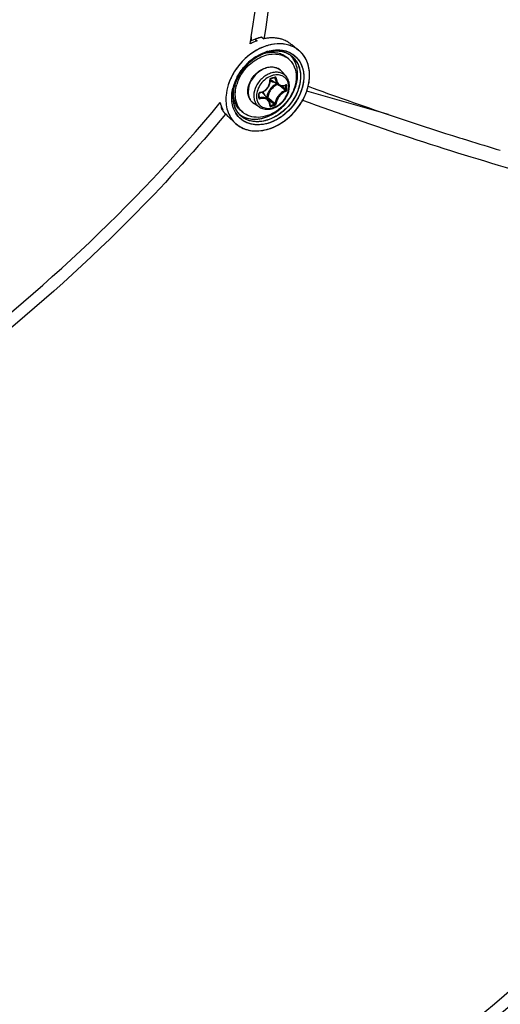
# Model space of a CAD drawing. Header units: millimetres. Extents: x 0 to 420, y 0 to 297.
# Tile 462 of 514: x 358.53 to 364.68, y 199.8 to 212.4. Entities that reach past the tile are written whole.
import ezdxf

# ---------------------------------------------------------------- set-up
doc = ezdxf.new("R2010")
doc.units = ezdxf.units.MM
doc.header["$LTSCALE"] = 23.1
doc.layers.get('0').update_dxf_attribs({"linetype": 'CONTINUOUS'})

msp = doc.modelspace()

# ---------------------------------------------------------------- linework, layer by layer
at = {"color": 7, "linetype": 'Continuous'}
for p, q in [((361.4928, 212.1789), (361.4928, 212.1282)), ((361.5434, 212.1504), (361.4928, 212.1282)), ((361.5434, 212.1504), (361.568, 212.1302)), ((361.63, 212.1754), (361.6546, 212.1552)), ((361.6565, 212.1709), (361.6539, 212.1553)), ((361.6568, 212.1704), (361.6543, 212.1548)), ((361.6546, 212.1552), (361.6556, 212.1554)), ((361.6556, 212.1554), (361.6546, 212.1552)), ((361.4778, 212.0888), (361.4838, 212.1242)), ((361.4784, 212.0881), (361.4842, 212.1237)), ((361.4928, 212.1282), (361.4838, 212.1242)), ((362.0156, 212.0753), (362.0979, 212.0096)), ((361.4161, 211.9022), (361.4156, 211.9017)), ((361.5385, 211.9156), (361.5487, 211.9223)), ((361.687, 211.9744), (361.6877, 211.9746)), ((361.687, 211.9743), (361.6877, 211.9744)), ((361.6925, 211.9905), (361.6932, 211.9907)), ((361.6932, 211.9907), (361.6937, 211.9908)), ((361.6991, 211.9786), (361.6969, 211.9778)), ((361.6991, 211.9786), (361.6969, 211.9779)), ((361.9732, 211.895), (361.9482, 211.9167)), ((361.743, 211.6437), (361.7578, 211.6479)), ((361.7546, 211.682), (361.7544, 211.6819)), ((361.7546, 211.682), (361.7544, 211.6819)), ((361.7872, 211.6565), (361.7983, 211.6505)), ((361.9381, 211.6751), (361.8827, 211.7376)), ((361.258, 211.5213), (361.2583, 211.5223)), ((361.8441, 211.5613), (361.7513, 211.6188)), ((361.8844, 211.5489), (361.8868, 211.5469)), ((361.928, 211.557), (361.935, 211.5533)), ((361.9317, 211.5589), (361.9308, 211.5582)), ((361.9308, 211.5582), (361.9322, 211.5586)), ((361.9322, 211.5586), (361.9327, 211.5587)), ((362.2216, 211.5468), (362.2217, 211.5469)), ((361.2639, 211.4862), (361.2634, 211.4833)), ((361.2645, 211.4859), (361.2645, 211.4863)), ((361.2647, 211.4859), (361.2647, 211.4863)), ((361.5948, 211.4342), (361.5947, 211.4529)), ((361.5947, 211.4056), (361.5948, 211.4291)), ((361.5947, 211.4125), (361.604, 211.4001)), ((361.5948, 211.4291), (361.5948, 211.4342)), ((361.7163, 211.3724), (361.6463, 211.4558)), ((361.6932, 211.4052), (361.6896, 211.4042)), ((363.2505, 211.1839), (362.2033, 211.4861)), ((361.1093, 211.2951), (361.1074, 211.2691)), ((361.1074, 211.2691), (361.131, 211.247)), ((361.5967, 211.2808), (361.5269, 211.3267)), ((361.7029, 211.3884), (361.7186, 211.3751)), ((361.7186, 211.3751), (361.7363, 211.3601)), ((361.7341, 211.3042), (361.735, 211.3034)), ((361.7348, 211.3113), (361.7408, 211.3031)), ((361.735, 211.3034), (361.7359, 211.3029)), ((362.1547, 211.3645), (362.1497, 211.3663)), ((362.1548, 211.3643), (362.1498, 211.3662)), ((361.1238, 211.2421), (361.1233, 211.2429)), ((361.1238, 211.2421), (361.1233, 211.2428)), ((361.1306, 211.2478), (361.131, 211.247)), ((361.131, 211.247), (361.1306, 211.2477)), ((361.1508, 211.2066), (361.1743, 211.1845)), ((361.1652, 211.1921), (361.1626, 211.1889)), ((361.1654, 211.192), (361.1627, 211.1888)), ((361.1995, 211.1583), (361.1743, 211.1845)), ((361.1995, 211.1583), (361.2884, 211.0749)), ((361.384, 211.2147), (361.359, 211.2363)), ((361.292, 211.0715), (361.2927, 211.0709)), ((361.2921, 211.0716), (361.2928, 211.071)), ((364.1582, 210.8876), (364.1911, 210.8773)), ((364.1911, 210.8773), (364.2599, 210.8559))]:
    msp.add_line(p, q, dxfattribs=at)
for points in [[(361.7578, 211.6479), (361.7667, 211.6504), (361.7755, 211.653), (361.7903, 211.6574)], [(361.7903, 211.6574), (361.7909, 211.6576), (361.792, 211.6577), (361.7929, 211.6576), (361.7937, 211.6574), (361.794, 211.6573)], [(361.6055, 211.4643), (361.6151, 211.4661), (361.6278, 211.4697), (361.6402, 211.4743), (361.6522, 211.48), (361.6637, 211.4868), (361.6746, 211.4945), (361.6848, 211.5032), (361.6943, 211.5126), (361.7029, 211.5229), (361.7107, 211.5338), (361.7174, 211.5452), (361.7232, 211.5572), (361.7278, 211.5695), (361.7314, 211.5821), (361.7338, 211.5949), (361.735, 211.6078), (361.735, 211.6207)], [(361.735, 211.6207), (361.7342, 211.6312), (361.7342, 211.6326), (361.7345, 211.6341), (361.7349, 211.6357), (361.7356, 211.6372), (361.7364, 211.6387), (361.7374, 211.64), (361.7385, 211.6412), (361.7398, 211.6422), (361.7411, 211.643), (361.7424, 211.6436), (361.743, 211.6437)], [(361.844, 211.5613), (361.8478, 211.5591), (361.8562, 211.5551), (361.865, 211.552), (361.8742, 211.55), (361.8838, 211.5489)], [(361.8838, 211.5489), (361.8935, 211.5489), (361.9034, 211.55), (361.9134, 211.5521), (361.9234, 211.5552), (361.9308, 211.5582)], [(361.5947, 211.4529), (361.5947, 211.4537), (361.5949, 211.455), (361.5954, 211.4564), (361.5961, 211.4578), (361.597, 211.4591), (361.5981, 211.4604), (361.5994, 211.4615), (361.6007, 211.4624), (361.6021, 211.4632), (361.6036, 211.4638), (361.605, 211.4642), (361.6055, 211.4643)], [(361.5953, 211.4032), (361.595, 211.4037), (361.5948, 211.4044), (361.5947, 211.4052), (361.5947, 211.4056)], [(361.7296, 211.3499), (361.7258, 211.3583), (361.721, 211.3662), (361.7163, 211.3724)], [(361.7342, 211.3051), (361.7349, 211.3123), (361.7351, 211.3222), (361.7342, 211.3318), (361.7324, 211.3411), (361.7296, 211.3499)], [(361.7341, 211.3042), (361.7342, 211.3042), (361.7342, 211.3041), (361.7342, 211.3042), (361.7342, 211.3045), (361.7342, 211.3051)]]:
    msp.add_lwpolyline(points, dxfattribs=at)
for centre, radius, start, end in [((347.3386, 214.4081), 14.3288, 350.82654, 351.04884), ((361.7626, 211.5592), 0.6305, 108.95389, 110.34495), ((361.7585, 211.5713), 0.6177, 107.54389, 108.95409), ((361.7545, 211.5838), 0.6045, 106.11321, 107.54385), ((361.7509, 211.5964), 0.5915, 104.66174, 106.1133), ((361.7476, 211.6088), 0.5786, 103.18877, 104.66168), ((361.7447, 211.6215), 0.5656, 101.69342, 103.18896), ((361.7657, 211.6192), 0.5474, 98.97338, 101.60248), ((361.7657, 211.6193), 0.5473, 98.97336, 101.60411), ((361.7629, 211.6369), 0.5295, 96.68885, 98.9718), ((361.7629, 211.6369), 0.5294, 96.68859, 98.97178), ((361.7606, 211.6565), 0.5098, 93.83181, 96.69279), ((361.7592, 211.6769), 0.4893, 91.47375, 93.8283), ((361.7592, 211.6769), 0.4893, 91.47363, 93.82851), ((361.7587, 211.696), 0.4702, 88.36668, 91.47661), ((361.7592, 211.7129), 0.4533, 85.9726, 88.36178), ((361.7604, 211.7296), 0.4366, 82.54847, 85.97843), ((361.7624, 211.7452), 0.4208, 80.19663, 82.54105), ((361.7648, 211.7588), 0.407, 76.21093, 80.20309), ((361.7675, 211.7703), 0.3952, 74.16715, 76.20089), ((361.7719, 211.7851), 0.3798, 67.92227, 74.19358), ((361.8165, 211.4711), 0.7045, 116.31565, 118.73655), ((361.8091, 211.4861), 0.6879, 114.68957, 116.31309), ((361.7971, 211.5129), 0.6585, 110.36009, 114.71119), ((361.6867, 211.6459), 0.5414, 59.30364, 65.09671), ((361.7052, 211.6781), 0.5043, 58.49164, 59.24537), ((361.7097, 211.6855), 0.4956, 57.72279, 58.49169), ((361.8693, 211.7169), 0.3717, 66.70874, 67.7143), ((361.9168, 211.3536), 0.6774, 122.91357, 132.42727), ((361.9162, 211.3545), 0.6763, 123.94761, 130.92042), ((361.8395, 211.4853), 0.5128, 107.21793, 110.3852), ((361.8417, 211.4805), 0.5181, 109.0704, 110.43081), ((361.837, 211.4927), 0.505, 106.89061, 109.02167), ((361.8366, 211.4954), 0.5024, 107.32261, 109.07259), ((361.8527, 211.4785), 0.5364, 107.2419, 108.75764), ((361.832, 211.5101), 0.4869, 106.11328, 107.31992), ((361.8347, 211.5005), 0.497, 106.09974, 107.20747), ((361.768, 211.5745), 0.408, 100.9814, 101.35519), ((361.8339, 211.5028), 0.4945, 106.06174, 106.88611), ((361.7672, 211.5788), 0.4037, 99.98876, 100.9825), ((361.8472, 211.4962), 0.518, 106.11336, 107.38578), ((361.8305, 211.5152), 0.4817, 105.9539, 106.11066), ((361.8321, 211.5091), 0.488, 105.11803, 106.06203), ((361.8298, 211.5177), 0.4791, 105.11313, 105.95451), ((361.8319, 211.5103), 0.4867, 104.83782, 105.82661), ((361.8304, 211.5154), 0.4814, 104.29817, 105.11776), ((361.829, 211.5206), 0.4761, 104.81712, 105.11256), ((361.8241, 211.5418), 0.4543, 97.79946, 104.90926), ((361.8269, 211.5286), 0.4678, 102.17354, 104.82413), ((361.8277, 211.5263), 0.4702, 102.20598, 104.30323), ((361.8219, 211.5543), 0.4416, 97.02561, 102.2393), ((361.8224, 211.5503), 0.4456, 97.72424, 102.18987), ((361.8182, 211.5813), 0.4143, 94.73186, 97.73086), ((361.8198, 211.5678), 0.4279, 96.96922, 97.69949), ((361.8176, 211.5872), 0.4084, 93.52504, 96.99907), ((361.8186, 211.5782), 0.4175, 94.7478, 96.97546), ((361.8163, 211.6073), 0.3883, 88.61528, 94.76342), ((361.8175, 211.5905), 0.4051, 93.53633, 94.74277), ((361.8164, 211.6118), 0.3838, 88.61941, 93.56762), ((361.8162, 211.6129), 0.3827, 87.98349, 93.5437), ((361.8166, 211.6282), 0.3673, 87.95913, 88.58408), ((361.8167, 211.634), 0.3616, 84.94771, 88.58318), ((361.817, 211.6372), 0.3584, 84.9412, 87.96883), ((361.8169, 211.6377), 0.3579, 84.14986, 87.9618), ((361.8177, 211.6464), 0.3491, 84.13136, 84.93123), ((361.8191, 211.6589), 0.3366, 78.44528, 84.97884), ((361.8194, 211.6606), 0.3348, 78.43091, 84.164), ((361.8195, 211.6616), 0.3339, 77.96562, 84.17412), ((361.8218, 211.6735), 0.3217, 77.91771, 78.39418), ((361.8235, 211.6817), 0.3134, 74.42201, 78.40695), ((361.8234, 211.6808), 0.3143, 74.44279, 77.92903), ((361.8239, 211.6831), 0.3119, 73.90672, 77.93425), ((361.8253, 211.6879), 0.3069, 73.90758, 74.4307), ((361.8274, 211.6954), 0.2991, 66.87109, 74.43713), ((361.8279, 211.6966), 0.2979, 66.58429, 73.91867), ((361.8281, 211.6971), 0.2972, 66.85955, 73.93455), ((361.832, 211.7064), 0.2872, 63.20249, 66.83908), ((361.831, 211.7043), 0.2895, 66.54335, 66.82561), ((361.8319, 211.7063), 0.2874, 63.86204, 66.55225), ((361.8323, 211.7073), 0.2863, 63.18545, 66.54887), ((361.8068, 211.7028), 0.2542, 49.1138, 56.51182), ((361.8334, 211.7094), 0.2839, 62.93266, 63.85828), ((361.8338, 211.7102), 0.283, 62.92109, 63.17919), ((361.8379, 211.7178), 0.2744, 51.44966, 62.96675), ((361.8381, 211.718), 0.2742, 51.45353, 62.98167), ((361.7954, 211.7405), 0.2832, 42.60211, 45.71581), ((361.795, 211.7401), 0.2837, 42.65384, 45.69266), ((361.7942, 211.7393), 0.2849, 42.00251, 42.65523), ((361.7945, 211.7397), 0.2844, 41.99977, 42.60766), ((361.7945, 211.7397), 0.2844, 41.99938, 42.60345), ((361.7917, 211.7372), 0.2882, 34.71844, 41.98672), ((361.8289, 211.7079), 0.2877, 34.74605, 51.27615), ((361.8808, 211.7379), 0.3478, 49.06362, 51.38133), ((361.881, 211.738), 0.3475, 49.43387, 51.39061), ((361.881, 211.7381), 0.3474, 49.4293, 51.38417), ((361.8812, 211.7383), 0.3471, 49.06201, 49.42875), ((361.8814, 211.7386), 0.3468, 48.36292, 49.43332), ((361.8804, 211.7375), 0.3483, 44.96524, 49.05918), ((361.8811, 211.7382), 0.3473, 48.3608, 49.06306), ((361.8794, 211.7364), 0.3498, 41.21829, 48.34923), ((361.8806, 211.7377), 0.348, 44.96154, 48.35842), ((361.8786, 211.7357), 0.3509, 41.90395, 44.96067), ((361.8787, 211.7358), 0.3507, 41.9065, 44.96465), ((361.876, 211.7334), 0.3543, 37.77973, 41.90292), ((361.8772, 211.7344), 0.3527, 41.22612, 41.90576), ((361.8762, 211.7336), 0.354, 39.52411, 41.22544), ((361.8764, 211.7337), 0.3538, 39.52175, 41.22413), ((361.8729, 211.7309), 0.3583, 34.72676, 39.51368), ((361.8747, 211.7323), 0.356, 37.78559, 39.52394), ((361.8731, 211.7311), 0.3581, 35.68385, 37.78205), ((361.8727, 211.7308), 0.3586, 35.24001, 37.78436), ((361.8715, 211.7299), 0.36, 35.23776, 35.68506), ((361.8705, 211.7293), 0.3612, 34.73195, 35.23773), ((361.8712, 211.7297), 0.3604, 34.72691, 35.24162), ((361.8642, 211.725), 0.3688, 29.51432, 34.7143), ((361.8696, 211.7286), 0.3623, 34.16445, 34.73339), ((361.8702, 211.729), 0.3616, 34.16025, 34.72678), ((361.8638, 211.7248), 0.3692, 29.51431, 34.14524), ((361.8689, 211.7281), 0.3632, 33.67121, 34.16448), ((361.9361, 211.3319), 0.7065, 132.39492, 148.85272), ((361.9367, 211.3315), 0.7072, 133.37193, 148.60655), ((361.9324, 211.3357), 0.7011, 132.45199, 133.35067), ((361.9256, 211.3433), 0.6909, 130.90081, 132.28464), ((361.9141, 211.3332), 0.7526, 153.66759, 157.53994), ((361.8906, 211.3583), 0.6538, 153.26303, 156.15644), ((361.8858, 211.3608), 0.6484, 153.67747, 154.64832), ((361.8964, 211.3556), 0.6602, 153.25461, 154.55894), ((361.8891, 211.3592), 0.652, 153.18809, 153.67746), ((361.9039, 211.3518), 0.6686, 151.21134, 153.25338), ((361.8995, 211.3538), 0.6637, 151.20791, 153.18386), ((361.8706, 211.3738), 0.6182, 153.67667, 155.36641), ((361.8746, 211.3717), 0.6227, 153.68606, 155.34026), ((361.8779, 211.3704), 0.6262, 153.70832, 155.32848), ((361.8876, 211.3653), 0.6372, 151.52143, 153.68459), ((361.8865, 211.3661), 0.6358, 151.56353, 153.7075), ((361.881, 211.3686), 0.6299, 151.50629, 153.67176), ((361.9157, 211.3449), 0.6822, 148.64734, 151.20639), ((361.911, 211.3479), 0.6767, 148.91513, 151.21155), ((361.2129, 213.5832), 2.0045, 285.39308, 286.80749), ((361.8337, 211.452), 0.2433, 109.03914, 109.22932), ((361.7675, 211.6355), 0.1539, 50.53518, 52.38989), ((361.7676, 211.6357), 0.1537, 47.20358, 50.53486), ((361.7671, 211.6352), 0.1545, 41.53019, 47.1948), ((361.8942, 211.3415), 0.731, 158.19173, 158.5612), ((361.8988, 211.3397), 0.7359, 157.47069, 158.15358), ((361.899, 211.3396), 0.7362, 157.55088, 158.15746), ((361.7963, 211.3899), 0.5541, 166.34963, 168.42906), ((361.8274, 211.3821), 0.5862, 161.83572, 166.32891), ((361.8228, 211.3837), 0.5813, 161.7466, 166.30499), ((361.8369, 211.3797), 0.596, 158.99976, 166.16237), ((361.8499, 211.375), 0.6098, 160.89228, 161.8603), ((361.8525, 211.374), 0.6125, 158.95151, 161.75789), ((361.8602, 211.3714), 0.6207, 158.90447, 160.88953), ((361.859, 211.3718), 0.6194, 158.58314, 159.04535), ((361.8748, 211.3654), 0.6365, 155.97088, 158.95168), ((361.8743, 211.3659), 0.6358, 155.87584, 158.90163), ((361.8704, 211.3672), 0.6317, 156.15808, 158.57626), ((361.8441, 211.3847), 0.5895, 159.57126, 160.51161), ((361.8598, 211.3785), 0.6065, 155.31245, 159.59727), ((361.8543, 211.3809), 0.6004, 155.32834, 159.63108), ((361.859, 211.379), 0.6055, 155.35519, 159.55834), ((361.8876, 211.3598), 0.6504, 155.04989, 155.97876), ((361.8828, 211.3622), 0.6451, 154.64798, 155.88105), ((361.8917, 211.3579), 0.655, 154.55998, 155.05042), ((361.7976, 211.4227), 0.5108, 159.68136, 163.43785), ((361.9134, 211.3756), 0.2113, 135.09832, 148.10442), ((361.7986, 211.6951), 0.0898, 224.14979, 225.13489), ((361.7988, 211.6954), 0.0901, 225.16768, 238.19258), ((361.8997, 211.3935), 0.202, 114.0645, 126.40526), ((353.7471, 201.9872), 12.5417, 49.56104, 49.72441), ((354.4822, 202.8486), 11.4092, 49.26308, 49.56466), ((353.9037, 202.0506), 12.4061, 49.65654, 49.94798), ((361.8893, 211.6616), 0.1071, 290.31697, 292.26307), ((361.8881, 211.6646), 0.1103, 292.2624, 294.07545), ((360.4697, 211.5296), 1.4654, 0.00233, 0.92882), ((360.5184, 211.5296), 1.4168, 359.05537, 0.00295), ((360.4715, 211.5287), 1.4783, 0.0024, 0.92888), ((360.5206, 211.5287), 1.4292, 359.05547, 0.00301), ((361.745, 211.4095), 0.4871, 171.29749, 173.56824), ((361.7433, 211.4096), 0.4855, 172.51311, 173.57091), ((361.7356, 211.4105), 0.4778, 172.64471, 173.5726), ((361.7464, 211.4091), 0.4887, 170.96939, 172.64112), ((361.7533, 211.4083), 0.4956, 170.95825, 172.51147), ((361.6615, 211.4639), 0.3977, 177.19571, 179.98871), ((361.672, 211.4635), 0.4082, 176.85418, 177.20641), ((359.4474, 211.4243), 2.1407, 0.00233, 0.64253), ((359.5274, 211.4243), 2.0607, 359.34524, 0.00194), ((361.5919, 211.4056), 0.00271, 351.60329, 359.32144), ((361.6108, 211.4485), 0.0216, 99.06376, 106.76369), ((361.5772, 211.3978), 0.0902, 40.02572, 53.88647), ((361.562, 211.3975), 0.1114, 16.50857, 23.3442), ((369.3591, 220.4894), 11.8794, 229.89404, 230.16205), ((361.4698, 211.7447), 0.7785, 330.51232, 333.67169), ((361.4691, 211.7451), 0.7793, 330.51223, 333.32698), ((361.4784, 211.7403), 0.7688, 333.03735, 333.33657), ((361.48, 211.7395), 0.767, 333.33655, 333.68263), ((361.4815, 211.7388), 0.7653, 333.33401, 333.67764), ((361.4894, 211.7349), 0.7565, 333.67652, 336.5845), ((361.4822, 211.7384), 0.7645, 333.67993, 333.98757), ((361.4836, 211.7377), 0.7629, 333.67772, 333.98992), ((361.491, 211.7342), 0.7548, 333.98554, 336.58777), ((361.4845, 211.7373), 0.762, 333.98758, 334.25893), ((361.5079, 211.4464), 0.4268, 194.79108, 196.49377), ((361.4983, 211.4435), 0.4168, 196.49137, 199.11174), ((361.4982, 211.4435), 0.4167, 196.49124, 199.11198), ((361.4895, 211.4405), 0.4075, 199.1151, 200.94263), ((361.4328, 211.4474), 0.371, 208.72649, 210.70742), ((361.483, 211.438), 0.4006, 200.93755, 202.45476), ((361.4749, 211.4347), 0.3918, 202.45022, 205.24081), ((361.4639, 211.4294), 0.3796, 205.23839, 208.59709), ((361.4638, 211.4294), 0.3795, 205.23836, 208.59632), ((368.8492, 219.7817), 11.0235, 229.81565, 230.16603), ((361.366, 212.6902), 1.4368, 285.12112, 287.07727), ((361.3667, 212.6883), 1.4495, 285.13021, 287.08635), ((368.4107, 219.3522), 10.3986, 230.16047, 230.51372), ((361.4283, 211.4447), 0.3658, 210.70754, 212.70711), ((361.4275, 211.4442), 0.3648, 210.70555, 213.50232), ((361.4254, 211.4429), 0.3623, 212.70922, 213.50669), ((361.4192, 211.4387), 0.3549, 213.62951, 220.83979), ((361.4235, 211.4416), 0.36, 213.64571, 214.72641), ((361.4209, 211.4398), 0.3569, 214.72521, 216.75798), ((361.4182, 211.4377), 0.3535, 216.75852, 218.80436), ((361.4158, 211.4359), 0.3505, 218.80456, 220.86217), ((361.5522, 211.3467), 0.3795, 208.25195, 208.50269), ((361.5519, 211.3466), 0.3791, 208.28896, 208.50807), ((361.544, 211.3421), 0.3701, 208.47923, 214.6989), ((361.5618, 211.3658), 0.3128, 210.79009, 214.71405), ((361.5597, 211.3647), 0.3104, 211.08808, 222.74439), ((361.5556, 211.3616), 0.3052, 214.72363, 222.49614), ((361.5494, 211.3807), 0.286, 212.43965, 214.72904), ((361.5448, 211.3775), 0.2804, 212.39315, 214.45567), ((361.5486, 211.3801), 0.285, 214.19294, 214.45497), ((361.542, 211.3755), 0.2769, 214.45948, 214.72693), ((361.5482, 211.3798), 0.2845, 214.45497, 214.71783), ((361.5474, 211.3793), 0.2836, 214.73191, 215.05701), ((361.5456, 211.378), 0.2813, 214.72695, 215.01924), ((361.5402, 211.3741), 0.2746, 214.9928, 226.78066), ((361.5402, 211.3739), 0.2745, 215.00809, 226.75845), ((361.5103, 211.4111), 0.2812, 231.40531, 232.60241), ((361.5102, 211.4109), 0.2809, 231.40635, 232.59351), ((361.5114, 211.4126), 0.283, 232.5931, 236.28966), ((361.5113, 211.4123), 0.2827, 232.59693, 236.2885), ((361.5129, 211.4148), 0.2857, 236.28886, 238.55735), ((361.5129, 211.4148), 0.2856, 236.28857, 238.56261), ((361.5127, 211.4145), 0.2854, 236.28744, 238.55443), ((361.5505, 211.4069), 0.2543, 221.70798, 229.09647), ((361.5314, 211.3334), 0.3548, 214.70639, 226.77538), ((361.5265, 211.3287), 0.348, 226.8293, 227.79329), ((361.5261, 211.3284), 0.3475, 226.82444, 227.64699), ((361.526, 211.3282), 0.3473, 226.82953, 227.64514), ((361.5406, 211.5616), 0.5872, 282.31726, 286.1187), ((361.5411, 211.5596), 0.5851, 282.31161, 285.71908), ((361.5379, 211.5713), 0.5972, 285.35535, 285.70945), ((361.5369, 211.5749), 0.601, 285.70949, 286.104), ((361.5372, 211.5737), 0.5997, 285.7065, 286.11081), ((361.5315, 211.5928), 0.6196, 286.11887, 289.45337), ((361.536, 211.5782), 0.6044, 286.1021, 286.47325), ((361.5363, 211.5771), 0.6032, 286.11084, 286.476), ((361.5311, 211.594), 0.6209, 286.48834, 289.45258), ((361.5352, 211.5809), 0.6072, 286.47321, 286.78892), ((374.791, 244.8469), 35.585, 252.78602, 253.49148)]:
    msp.add_arc(centre, radius, start, end, dxfattribs=at)
for points, knots in [([(361.4929, 212.1786), (361.5275, 212.3981), (361.6522, 213.3298), (361.697, 214.2713), (361.697, 214.9889)], [0, 0, 0, 0, 0.2364049, 1, 1, 1, 1]), ([(361.8702, 215.0389), (361.8702, 214.7859), (361.8538, 213.8268), (361.7696, 212.8678), (361.6568, 212.1704)], [0, 0, 0, 0, 0.263653, 1, 1, 1, 1]), ([(362.0104, 212.0608), (361.9661, 212.079), (361.8656, 212.0988), (361.7086, 212.0779), (361.5527, 212.0116), (361.459, 211.9419), (361.4154, 211.9016)], [0, 0, 0, 0, 0.2223419, 0.4636599, 0.724676, 1, 1, 1, 1]), ([(361.7035, 212.0688), (361.6778, 212.0614), (361.5729, 212.0234), (361.4782, 211.9596), (361.4161, 211.9022)], [0, 0, 0, 0, 0.2405481, 1, 1, 1, 1]), ([(362.0093, 212.0613), (361.9634, 212.0799), (361.8592, 212.0995), (361.7553, 212.0838), (361.7035, 212.0688)], [0, 0, 0, 0, 0.4786856, 1, 1, 1, 1]), ([(361.4156, 211.9017), (361.3938, 211.8815), (361.3119, 211.797), (361.2482, 211.6947), (361.2155, 211.6131)], [0, 0, 0, 0, 0.2530769, 1, 1, 1, 1]), ([(361.4154, 211.9016), (361.3974, 211.8848), (361.3285, 211.815), (361.2722, 211.7328), (361.2396, 211.667)], [0, 0, 0, 0, 0.2515713, 1, 1, 1, 1]), ([(361.3185, 211.6001), (361.3432, 211.6668), (361.4198, 211.7909), (361.561, 211.9021), (361.6885, 211.9511), (361.7824, 211.9644), (361.871, 211.9538), (361.9239, 211.9301), (361.947, 211.9148)], [0, 0, 0, 0, 0.2700118, 0.5388887, 0.665622, 0.7842973, 0.895035, 1, 1, 1, 1]), ([(361.6724, 211.9702), (361.654, 211.9639), (361.5791, 211.9332), (361.5112, 211.8865), (361.4658, 211.8452)], [0, 0, 0, 0, 0.2411134, 1, 1, 1, 1]), ([(361.6608, 211.9661), (361.6436, 211.9596), (361.5735, 211.9293), (361.5098, 211.885), (361.4669, 211.8462)], [0, 0, 0, 0, 0.2418201, 1, 1, 1, 1]), ([(361.6608, 211.966), (361.6436, 211.9596), (361.5736, 211.9293), (361.5098, 211.885), (361.467, 211.8463)], [0, 0, 0, 0, 0.2418118, 1, 1, 1, 1]), ([(361.5487, 211.9223), (361.5602, 211.9297), (361.6057, 211.9571), (361.6548, 211.9787), (361.6925, 211.9905)], [0, 0, 0, 0, 0.2566276, 1, 1, 1, 1]), ([(362.0089, 211.9324), (362.0373, 211.9097), (362.0868, 211.8509), (362.1245, 211.7387), (362.1256, 211.6123), (362.0787, 211.4354), (361.9431, 211.2386), (361.7772, 211.1367), (361.689, 211.1113)], [0, 0, 0, 0, 0.1045242, 0.214592, 0.3339673, 0.4629487, 0.735941, 1, 1, 1, 1]), ([(361.6937, 211.9908), (361.7512, 212.0087), (361.8681, 212.0247), (361.9817, 211.9859), (362.0263, 211.955)], [0, 0, 0, 0, 0.5261893, 1, 1, 1, 1]), ([(361.6972, 211.9764), (361.7425, 211.9843), (361.8125, 211.9844), (361.8965, 211.9543), (361.9323, 211.9304), (361.9482, 211.9167)], [0, 0, 0, 0, 0.519583, 0.7628387, 1, 1, 1, 1]), ([(361.7035, 211.9938), (361.7602, 212.0101), (361.8752, 212.0235), (362.0368, 211.9658), (362.1438, 211.8338), (362.1759, 211.6591), (362.1369, 211.4713), (362.0059, 211.2397), (361.8311, 211.1095), (361.7036, 211.0726)], [0, 0, 0, 0, 0.1216208, 0.2314408, 0.3390356, 0.4557153, 0.5860396, 0.7264412, 1, 1, 1, 1]), ([(362.0754, 211.6005), (362.0883, 211.6601), (362.0939, 211.7792), (362.0423, 211.8895), (362.0059, 211.93)], [0, 0, 0, 0, 0.5285705, 1, 1, 1, 1]), ([(362.0754, 211.6005), (362.0883, 211.6601), (362.0939, 211.7792), (362.0423, 211.8895), (362.0059, 211.93)], [0, 0, 0, 0, 0.5285627, 1, 1, 1, 1]), ([(362.0089, 211.9324), (362.04, 211.9075), (362.0935, 211.8414), (362.1289, 211.7149), (362.1202, 211.5743), (362.0876, 211.4822), (362.0654, 211.4373)], [0, 0, 0, 0, 0.2229712, 0.4599817, 0.7193774, 1, 1, 1, 1]), ([(362.0247, 211.9561), (362.0609, 211.9313), (362.1246, 211.8625), (362.1691, 211.7247), (362.1625, 211.5696), (362.127, 211.4678), (362.1025, 211.4181)], [0, 0, 0, 0, 0.2232137, 0.4592672, 0.7183964, 1, 1, 1, 1]), ([(362.0754, 211.6005), (362.087, 211.6538), (362.0936, 211.7597), (362.0565, 211.861), (362.0285, 211.9013)], [0, 0, 0, 0, 0.5262111, 1, 1, 1, 1]), ([(362.2216, 211.5467), (362.2381, 211.614), (362.2498, 211.7482), (362.2056, 211.8777), (362.1712, 211.9295)], [0, 0, 0, 0, 0.5268744, 1, 1, 1, 1]), ([(362.2217, 211.5469), (362.2369, 211.6095), (362.249, 211.7341), (362.2139, 211.856), (362.1851, 211.9067)], [0, 0, 0, 0, 0.5252552, 1, 1, 1, 1]), ([(362.2216, 211.5468), (362.2369, 211.6094), (362.2491, 211.7341), (362.2139, 211.856), (362.1851, 211.9067)], [0, 0, 0, 0, 0.5251787, 1, 1, 1, 1]), ([(361.3067, 211.6524), (361.3162, 211.6712), (361.358, 211.7453), (361.4135, 211.8115), (361.4607, 211.8545)], [0, 0, 0, 0, 0.2480999, 1, 1, 1, 1]), ([(362.1024, 211.8787), (362.1325, 211.8353), (362.1721, 211.7261), (362.1599, 211.5469), (362.0864, 211.3687), (361.9617, 211.2134), (361.8021, 211.1006), (361.627, 211.0457), (361.4572, 211.0589), (361.3646, 211.1182), (361.3305, 211.1554)], [0, 0, 0, 0, 0.1116013, 0.235694, 0.3716114, 0.5129608, 0.6511402, 0.7788171, 0.8934309, 1, 1, 1, 1]), ([(362.0653, 211.8719), (362.0931, 211.8317), (362.1302, 211.7311), (362.1208, 211.5656), (362.0553, 211.4), (361.9425, 211.2541), (361.7967, 211.1458), (361.6352, 211.089), (361.4765, 211.0931), (361.3864, 211.1419), (361.3521, 211.174)], [0, 0, 0, 0, 0.1111879, 0.2345353, 0.3696079, 0.5104388, 0.6488016, 0.7774132, 0.8931819, 1, 1, 1, 1]), ([(361.8614, 211.7575), (361.8451, 211.77), (361.8057, 211.7891), (361.7383, 211.7945), (361.6676, 211.7781), (361.5994, 211.7419), (361.5391, 211.689), (361.4774, 211.6049), (361.4529, 211.5272), (361.4529, 211.4772)], [0, 0, 0, 0, 0.1048967, 0.2168992, 0.3389042, 0.4701201, 0.6070029, 0.7445487, 1, 1, 1, 1]), ([(361.4576, 211.5477), (361.4702, 211.5974), (361.5214, 211.691), (361.6066, 211.755), (361.6541, 211.7745)], [0, 0, 0, 0, 0.4999949, 1, 1, 1, 1]), ([(361.6541, 211.7745), (361.6746, 211.783), (361.7166, 211.795), (361.7803, 211.7954), (361.8384, 211.7768), (361.8699, 211.752), (361.8827, 211.7376)], [0, 0, 0, 0, 0.2705736, 0.5245053, 0.7651553, 1, 1, 1, 1]), ([(361.9732, 211.895), (361.9884, 211.8819), (362.016, 211.8514), (362.057, 211.7769), (362.0683, 211.7111), (362.0683, 211.6674)], [0, 0, 0, 0, 0.2380206, 0.4816823, 1, 1, 1, 1]), ([(362.0683, 211.6674), (362.0683, 211.5833), (362.0264, 211.4529), (361.9216, 211.313), (361.8193, 211.2257), (361.7043, 211.1675), (361.5858, 211.1434), (361.4738, 211.1568), (361.4099, 211.1922), (361.384, 211.2147)], [0, 0, 0, 0, 0.2564729, 0.3945431, 0.5316439, 0.6626324, 0.7840112, 0.8953104, 1, 1, 1, 1]), ([(361.8686, 211.7193), (361.851, 211.7246), (361.8122, 211.7296), (361.7527, 211.7203), (361.6935, 211.6954), (361.62, 211.6439), (361.55, 211.5554), (361.5257, 211.4674), (361.5257, 211.4252)], [0, 0, 0, 0, 0.1086407, 0.2257623, 0.3513902, 0.4834417, 0.7511469, 1, 1, 1, 1]), ([(361.7536, 211.6817), (361.7267, 211.6723), (361.6747, 211.6432), (361.5942, 211.5618), (361.5595, 211.4753), (361.5595, 211.4195)], [0, 0, 0, 0, 0.2497724, 0.5108703, 1, 1, 1, 1]), ([(361.745, 211.6507), (361.7401, 211.6493), (361.7312, 211.6424), (361.7282, 211.6315), (361.7289, 211.6264)], [0, 0, 0, 0, 0.497141, 1, 1, 1, 1]), ([(361.745, 211.6507), (361.7451, 211.6498), (361.7452, 211.6475), (361.7445, 211.6442), (361.743, 211.6437)], [0, 0, 0, 0, 0.3479999, 1, 1, 1, 1]), ([(361.8874, 211.6812), (361.8678, 211.6898), (361.8221, 211.6984), (361.7769, 211.6897), (361.7546, 211.682)], [0, 0, 0, 0, 0.4759681, 1, 1, 1, 1]), ([(361.7925, 211.6644), (361.7926, 211.6635), (361.7927, 211.6612), (361.7919, 211.6579), (361.7903, 211.6574)], [0, 0, 0, 0, 0.3397672, 1, 1, 1, 1]), ([(361.8117, 211.6503), (361.8114, 211.6548), (361.8081, 211.662), (361.7994, 211.6655), (361.7948, 211.665), (361.7925, 211.6644)], [0, 0, 0, 0, 0.502703, 0.7449897, 1, 1, 1, 1]), ([(361.7983, 211.6505), (361.7982, 211.6512), (361.7977, 211.6539), (361.7958, 211.6563), (361.794, 211.6573)], [0, 0, 0, 0, 0.2645763, 1, 1, 1, 1]), ([(361.7983, 211.6505), (361.7993, 211.6322), (361.8068, 211.5976), (361.8303, 211.5699), (361.844, 211.5613)], [0, 0, 0, 0, 0.5312285, 1, 1, 1, 1]), ([(361.8117, 211.6502), (361.8093, 211.6496), (361.8048, 211.6492), (361.8002, 211.6496), (361.7983, 211.6505)], [0, 0, 0, 0, 0.5363997, 1, 1, 1, 1]), ([(361.8117, 211.6503), (361.8124, 211.6378), (361.8168, 211.6141), (361.8331, 211.5832), (361.8582, 211.5618), (361.879, 211.5561), (361.8892, 211.5554)], [0, 0, 0, 0, 0.2791044, 0.5338538, 0.7692548, 1, 1, 1, 1]), ([(361.9381, 211.6751), (361.929, 211.6853), (361.9076, 211.7036), (361.882, 211.7152), (361.8686, 211.7193)], [0, 0, 0, 0, 0.4956196, 1, 1, 1, 1]), ([(361.9725, 211.5387), (361.9725, 211.5544), (361.969, 211.5848), (361.9522, 211.6265), (361.9246, 211.6602), (361.9003, 211.6755), (361.8874, 211.6812)], [0, 0, 0, 0, 0.2672634, 0.518158, 0.7592288, 1, 1, 1, 1]), ([(361.9824, 211.5499), (361.9824, 211.5729), (361.9756, 211.6184), (361.9526, 211.6586), (361.9381, 211.6751)], [0, 0, 0, 0, 0.5124293, 1, 1, 1, 1]), ([(361.2157, 211.6135), (361.2096, 211.5982), (361.1878, 211.5382), (361.1743, 211.475), (361.1701, 211.4278)], [0, 0, 0, 0, 0.2575879, 1, 1, 1, 1]), ([(361.2138, 211.6087), (361.208, 211.5939), (361.1872, 211.5353), (361.1742, 211.4739), (361.1701, 211.428)], [0, 0, 0, 0, 0.2573765, 1, 1, 1, 1]), ([(361.2947, 211.2031), (361.2678, 211.2472), (361.2342, 211.3549), (361.2445, 211.4657), (361.258, 211.5213)], [0, 0, 0, 0, 0.4740353, 1, 1, 1, 1]), ([(361.2914, 211.5899), (361.2882, 211.5813), (361.2765, 211.5473), (361.268, 211.5122), (361.2638, 211.4858)], [0, 0, 0, 0, 0.2555656, 1, 1, 1, 1]), ([(361.2914, 211.5899), (361.2882, 211.5813), (361.2765, 211.5475), (361.2681, 211.5125), (361.2639, 211.4862)], [0, 0, 0, 0, 0.25555, 1, 1, 1, 1]), ([(361.2888, 211.4424), (361.2888, 211.4527), (361.2905, 211.4952), (361.2987, 211.5374), (361.3079, 211.5683)], [0, 0, 0, 0, 0.2424073, 1, 1, 1, 1]), ([(361.3638, 211.1711), (361.3921, 211.1538), (361.4572, 211.1283), (361.6052, 211.1198), (361.7992, 211.191), (361.9827, 211.3625), (362.0578, 211.5193), (362.0754, 211.6005)], [0, 0, 0, 0, 0.1053139, 0.217372, 0.4653954, 0.7359814, 1, 1, 1, 1]), ([(361.4493, 211.4829), (361.4493, 211.4882), (361.45, 211.51), (361.4536, 211.5317), (361.4576, 211.5477)], [0, 0, 0, 0, 0.2444382, 1, 1, 1, 1]), ([(361.5835, 211.3299), (361.5939, 211.3132), (361.6229, 211.2834), (361.6829, 211.2619), (361.7506, 211.265), (361.8188, 211.2909), (361.8809, 211.3364), (361.9458, 211.4141), (361.9725, 211.4899), (361.9725, 211.5387)], [0, 0, 0, 0, 0.1054881, 0.2137141, 0.3314756, 0.4606216, 0.5982861, 0.7387156, 1, 1, 1, 1]), ([(361.5967, 211.2808), (361.6138, 211.2696), (361.6535, 211.2533), (361.7192, 211.2506), (361.7859, 211.2679), (361.849, 211.3028), (361.9042, 211.3525), (361.9605, 211.431), (361.9824, 211.5032), (361.9824, 211.5499)], [0, 0, 0, 0, 0.1107595, 0.2265841, 0.3495359, 0.4792789, 0.6132266, 0.7474709, 1, 1, 1, 1]), ([(361.6074, 211.4698), (361.6251, 211.4726), (361.6602, 211.4857), (361.7019, 211.5229), (361.7275, 211.5722), (361.7309, 211.609), (361.7289, 211.6264)], [0, 0, 0, 0, 0.2484899, 0.5040312, 0.7572025, 1, 1, 1, 1]), ([(361.6536, 211.1435), (361.7559, 211.1731), (361.9435, 211.2984), (362.0525, 211.4952), (362.0754, 211.6005)], [0, 0, 0, 0, 0.4969935, 1, 1, 1, 1]), ([(361.7798, 211.5561), (361.7719, 211.5502), (361.7419, 211.5249), (361.7187, 211.4915), (361.7073, 211.4644)], [0, 0, 0, 0, 0.2511189, 1, 1, 1, 1]), ([(361.7289, 211.6263), (361.7303, 211.6268), (361.7324, 211.6275), (361.7343, 211.6296), (361.7342, 211.6305)], [0, 0, 0, 0, 0.63264, 1, 1, 1, 1]), ([(361.7349, 211.6188), (361.7382, 211.6164), (361.7522, 211.6074), (361.7685, 211.6022), (361.7809, 211.6004)], [0, 0, 0, 0, 0.2452834, 1, 1, 1, 1]), ([(361.8313, 211.5693), (361.8252, 211.567), (361.8004, 211.5558), (361.7783, 211.5392), (361.7638, 211.5247)], [0, 0, 0, 0, 0.2424155, 1, 1, 1, 1]), ([(361.8892, 211.5554), (361.8923, 211.5552), (361.9049, 211.5551), (361.9175, 211.5578), (361.9265, 211.5612)], [0, 0, 0, 0, 0.2424988, 1, 1, 1, 1]), ([(361.9331, 211.5639), (361.9331, 211.5633), (361.9331, 211.5616), (361.9326, 211.5597), (361.9317, 211.5589)], [0, 0, 0, 0, 0.2968379, 1, 1, 1, 1]), ([(361.935, 211.5533), (361.935, 211.5539), (361.935, 211.5559), (361.9338, 211.558), (361.9326, 211.5587)], [0, 0, 0, 0, 0.2954266, 1, 1, 1, 1]), ([(361.9496, 211.5527), (361.9495, 211.5567), (361.9471, 211.5634), (361.939, 211.5657), (361.935, 211.5647), (361.9331, 211.5639)], [0, 0, 0, 0, 0.5003916, 0.7344564, 1, 1, 1, 1]), ([(361.9496, 211.5527), (361.9472, 211.5517), (361.9421, 211.5511), (361.937, 211.552), (361.935, 211.5533)], [0, 0, 0, 0, 0.5201631, 1, 1, 1, 1]), ([(362.0286, 211.4683), (362.0339, 211.479), (362.0534, 211.5216), (362.068, 211.5664), (362.0754, 211.6005)], [0, 0, 0, 0, 0.2552539, 1, 1, 1, 1]), ([(362.1709, 211.4064), (362.1764, 211.4178), (362.1969, 211.4632), (362.2128, 211.5107), (362.2216, 211.5468)], [0, 0, 0, 0, 0.2546712, 1, 1, 1, 1]), ([(362.1836, 211.4343), (362.1876, 211.4435), (362.2026, 211.4801), (362.2146, 211.518), (362.2216, 211.5467)], [0, 0, 0, 0, 0.2538974, 1, 1, 1, 1]), ([(362.2215, 211.5466), (362.387, 211.4861), (363.0288, 211.2553), (363.6756, 211.0386), (364.1582, 210.8876)], [0, 0, 0, 0, 0.258467, 1, 1, 1, 1]), ([(361.1702, 211.4284), (361.1681, 211.4048), (361.1654, 211.3156), (361.1869, 211.2246), (361.218, 211.1669)], [0, 0, 0, 0, 0.2656513, 1, 1, 1, 1]), ([(361.1701, 211.428), (361.168, 211.4044), (361.1654, 211.3154), (361.1869, 211.2247), (361.2179, 211.1671)], [0, 0, 0, 0, 0.2655448, 1, 1, 1, 1]), ([(361.1701, 211.4278), (361.1681, 211.4044), (361.1655, 211.316), (361.1866, 211.226), (361.2171, 211.1686)], [0, 0, 0, 0, 0.2654329, 1, 1, 1, 1]), ([(361.2939, 211.2044), (361.2689, 211.2458), (361.2366, 211.3455), (361.2428, 211.4489), (361.2535, 211.501)], [0, 0, 0, 0, 0.475713, 1, 1, 1, 1]), ([(361.2609, 211.464), (361.2559, 211.4199), (361.2579, 211.3338), (361.2904, 211.2531), (361.3129, 211.22)], [0, 0, 0, 0, 0.5255257, 1, 1, 1, 1]), ([(361.2609, 211.4641), (361.2561, 211.4215), (361.2576, 211.3385), (361.2873, 211.2601), (361.3081, 211.2273)], [0, 0, 0, 0, 0.5248124, 1, 1, 1, 1]), ([(361.2609, 211.464), (361.2561, 211.4214), (361.2577, 211.3384), (361.2873, 211.26), (361.3081, 211.2273)], [0, 0, 0, 0, 0.5250392, 1, 1, 1, 1]), ([(361.359, 211.2363), (361.3438, 211.2495), (361.3161, 211.28), (361.2751, 211.3545), (361.2638, 211.4202), (361.2638, 211.464)], [0, 0, 0, 0, 0.2380206, 0.4816823, 1, 1, 1, 1]), ([(361.3606, 211.2377), (361.3371, 211.2641), (361.2996, 211.3299), (361.2888, 211.4042), (361.2888, 211.4424)], [0, 0, 0, 0, 0.4811075, 1, 1, 1, 1]), ([(362.1025, 211.4181), (362.0639, 211.3401), (361.9571, 211.2006), (361.7446, 211.0674), (361.5443, 211.042), (361.4083, 211.0881), (361.3542, 211.1299), (361.3318, 211.154)], [0, 0, 0, 0, 0.2785815, 0.5476473, 0.7857369, 0.8944848, 1, 1, 1, 1]), ([(362.0654, 211.4373), (362.0299, 211.3656), (361.9324, 211.2369), (361.7383, 211.1114), (361.5545, 211.0823), (361.4267, 211.1181), (361.3742, 211.1532), (361.3521, 211.174)], [0, 0, 0, 0, 0.2773442, 0.5461462, 0.7854903, 0.8947114, 1, 1, 1, 1]), ([(361.3639, 211.1711), (361.413, 211.141), (361.5393, 211.1103), (361.7331, 211.1599), (361.9083, 211.2829), (361.9961, 211.4026), (362.0286, 211.4683)], [0, 0, 0, 0, 0.214983, 0.458112, 0.7261614, 1, 1, 1, 1]), ([(361.5269, 211.3267), (361.5147, 211.3347), (361.4922, 211.3543), (361.4587, 211.405), (361.4493, 211.452), (361.4493, 211.4829)], [0, 0, 0, 0, 0.2419835, 0.4867676, 1, 1, 1, 1]), ([(361.4529, 211.4772), (361.4529, 211.4471), (361.4617, 211.4018), (361.4939, 211.353), (361.5153, 211.3343), (361.5269, 211.3267)], [0, 0, 0, 0, 0.5179821, 0.7609119, 1, 1, 1, 1]), ([(361.5257, 211.4252), (361.5257, 211.4179), (361.527, 211.39), (361.5341, 211.3623), (361.5428, 211.3436)], [0, 0, 0, 0, 0.2611995, 1, 1, 1, 1]), ([(361.5595, 211.4195), (361.5595, 211.4034), (361.5632, 211.372), (361.5755, 211.3428), (361.5835, 211.3299)], [0, 0, 0, 0, 0.5161847, 1, 1, 1, 1]), ([(361.6046, 211.4692), (361.6, 211.4678), (361.5917, 211.4622), (361.5879, 211.4528), (361.588, 211.4483)], [0, 0, 0, 0, 0.5156763, 1, 1, 1, 1]), ([(361.588, 211.4483), (361.5889, 211.4485), (361.5915, 211.4491), (361.5947, 211.4511), (361.5947, 211.4529)], [0, 0, 0, 0, 0.335626, 1, 1, 1, 1]), ([(361.588, 211.4008), (361.5889, 211.4009), (361.5914, 211.4015), (361.5944, 211.4034), (361.5946, 211.4052)], [0, 0, 0, 0, 0.3213233, 1, 1, 1, 1]), ([(361.588, 211.4008), (361.588, 211.3985), (361.5889, 211.3941), (361.595, 211.3869), (361.6029, 211.386), (361.6074, 211.387)], [0, 0, 0, 0, 0.2451514, 0.4837975, 1, 1, 1, 1]), ([(361.5953, 211.4032), (361.5962, 211.402), (361.599, 211.4), (361.6024, 211.3998), (361.604, 211.4001)], [0, 0, 0, 0, 0.4817975, 1, 1, 1, 1]), ([(361.7163, 211.3724), (361.7105, 211.3793), (361.6958, 211.3915), (361.6683, 211.4021), (361.6368, 211.4052), (361.615, 211.4025), (361.604, 211.4001)], [0, 0, 0, 0, 0.2228824, 0.4615584, 0.7209435, 1, 1, 1, 1]), ([(361.6074, 211.387), (361.6074, 211.3894), (361.6066, 211.3939), (361.6052, 211.3983), (361.604, 211.4001)], [0, 0, 0, 0, 0.5266706, 1, 1, 1, 1]), ([(361.6074, 211.4698), (361.6074, 211.4685), (361.6073, 211.4666), (361.6062, 211.4644), (361.6055, 211.4643)], [0, 0, 0, 0, 0.6503056, 1, 1, 1, 1]), ([(361.6643, 211.4416), (361.6629, 211.4448), (361.6569, 211.457), (361.6485, 211.4679), (361.6412, 211.4748)], [0, 0, 0, 0, 0.2552468, 1, 1, 1, 1]), ([(361.7073, 211.4644), (361.7053, 211.4596), (361.6982, 211.4405), (361.694, 211.4203), (361.6932, 211.4052)], [0, 0, 0, 0, 0.2588965, 1, 1, 1, 1]), ([(361.6933, 211.4052), (361.6956, 211.4058), (361.7001, 211.4059), (361.7046, 211.4046), (361.7064, 211.4034)], [0, 0, 0, 0, 0.5264192, 1, 1, 1, 1]), ([(361.6933, 211.4052), (361.6933, 211.4047), (361.6934, 211.4023), (361.694, 211.4), (361.6946, 211.3983)], [0, 0, 0, 0, 0.2342771, 1, 1, 1, 1]), ([(361.6988, 211.3932), (361.7018, 211.3947), (361.705, 211.3982), (361.7063, 211.4024), (361.7064, 211.4034)], [0, 0, 0, 0, 0.762591, 1, 1, 1, 1]), ([(361.7341, 211.4872), (361.73, 211.4806), (361.7158, 211.4547), (361.7075, 211.4252), (361.7064, 211.4034)], [0, 0, 0, 0, 0.2615924, 1, 1, 1, 1]), ([(361.9277, 211.4935), (361.911, 211.4874), (361.8783, 211.4681), (361.8382, 211.4275), (361.8092, 211.3793), (361.7994, 211.3437), (361.7983, 211.3268)], [0, 0, 0, 0, 0.2417402, 0.5075678, 0.7691952, 1, 1, 1, 1]), ([(361.9331, 211.481), (361.9175, 211.4751), (361.8871, 211.4568), (361.8495, 211.4187), (361.8223, 211.3736), (361.8128, 211.3403), (361.8117, 211.3245)], [0, 0, 0, 0, 0.2414613, 0.5077277, 0.7697022, 1, 1, 1, 1]), ([(361.9277, 211.4935), (361.9288, 211.494), (361.9329, 211.497), (361.9352, 211.5024), (361.935, 211.5062)], [0, 0, 0, 0, 0.2336287, 1, 1, 1, 1]), ([(361.9331, 211.481), (361.9333, 211.4846), (361.9317, 211.4894), (361.9286, 211.4929), (361.9277, 211.4935)], [0, 0, 0, 0, 0.7664588, 1, 1, 1, 1]), ([(361.9331, 211.481), (361.9353, 211.4819), (361.9439, 211.4873), (361.9494, 211.4975), (361.9496, 211.5051)], [0, 0, 0, 0, 0.2401002, 1, 1, 1, 1]), ([(361.9496, 211.5051), (361.9472, 211.5041), (361.9421, 211.5036), (361.9369, 211.5048), (361.935, 211.5062)], [0, 0, 0, 0, 0.5166823, 1, 1, 1, 1]), ([(355.842, 206.7797), (356.342, 207.092), (358.2638, 208.3993), (359.9884, 210.0028), (361.0959, 211.3375)], [0, 0, 0, 0, 0.2536739, 1, 1, 1, 1]), ([(361.5428, 211.3436), (361.5488, 211.3309), (361.5639, 211.3071), (361.5851, 211.2884), (361.5967, 211.2808)], [0, 0, 0, 0, 0.5043912, 1, 1, 1, 1]), ([(361.7196, 211.3515), (361.7149, 211.3594), (361.7017, 211.374), (361.6742, 211.3873), (361.6416, 211.3919), (361.6189, 211.3895), (361.6074, 211.387)], [0, 0, 0, 0, 0.2213815, 0.457911, 0.7176489, 1, 1, 1, 1]), ([(361.7105, 210.9996), (361.8006, 211.0268), (361.9728, 211.1248), (362.099, 211.2759), (362.1474, 211.3615)], [0, 0, 0, 0, 0.4887751, 1, 1, 1, 1]), ([(361.7289, 211.3006), (361.7301, 211.3095), (361.7301, 211.3273), (361.724, 211.3441), (361.7196, 211.3515)], [0, 0, 0, 0, 0.513521, 1, 1, 1, 1]), ([(361.7289, 211.3006), (361.7286, 211.2987), (361.7288, 211.2947), (361.7339, 211.288), (361.741, 211.288), (361.745, 211.2891)], [0, 0, 0, 0, 0.2501984, 0.4777758, 1, 1, 1, 1]), ([(361.7289, 211.3006), (361.7296, 211.3008), (361.7318, 211.3015), (361.734, 211.3034), (361.7342, 211.3051)], [0, 0, 0, 0, 0.3039163, 1, 1, 1, 1]), ([(361.7359, 211.3029), (361.7363, 211.3028), (361.7379, 211.3024), (361.7396, 211.3027), (361.7408, 211.3031)], [0, 0, 0, 0, 0.2207875, 1, 1, 1, 1]), ([(361.7379, 211.0086), (361.8279, 211.0404), (361.9974, 211.1461), (362.1188, 211.3037), (362.1636, 211.3917)], [0, 0, 0, 0, 0.4914284, 1, 1, 1, 1]), ([(361.7379, 211.0086), (361.7795, 211.0233), (361.945, 211.1016), (362.0794, 211.2412), (362.1474, 211.3615)], [0, 0, 0, 0, 0.2422194, 1, 1, 1, 1]), ([(361.745, 211.2891), (361.7453, 211.2916), (361.7445, 211.2966), (361.7425, 211.3013), (361.7408, 211.3031)], [0, 0, 0, 0, 0.5105676, 1, 1, 1, 1]), ([(361.7879, 211.3167), (361.7892, 211.317), (361.7938, 211.3189), (361.7979, 211.3232), (361.7983, 211.3268)], [0, 0, 0, 0, 0.265099, 1, 1, 1, 1]), ([(361.7925, 211.3028), (361.7929, 211.3053), (361.7919, 211.3103), (361.7897, 211.315), (361.7879, 211.3167)], [0, 0, 0, 0, 0.5076598, 1, 1, 1, 1]), ([(361.7925, 211.3028), (361.795, 211.3035), (361.8038, 211.3079), (361.8111, 211.3172), (361.8117, 211.3245)], [0, 0, 0, 0, 0.2572992, 1, 1, 1, 1]), ([(361.8117, 211.3245), (361.8083, 211.3234), (361.8031, 211.3236), (361.7991, 211.3261), (361.7983, 211.3268)], [0, 0, 0, 0, 0.7681894, 1, 1, 1, 1]), ([(367.2722, 209.9057), (366.4781, 210.0437), (364.7509, 210.4708), (363.0654, 211.0318), (362.1548, 211.3643)], [0, 0, 0, 0, 0.4539603, 1, 1, 1, 1]), ([(361.1627, 211.1888), (360.8023, 210.7557), (359.2568, 209.0525), (357.4372, 207.6012), (355.9674, 206.679)], [0, 0, 0, 0, 0.2451379, 1, 1, 1, 1]), ([(361.7036, 211.0726), (361.627, 211.0505), (361.5014, 211.0443), (361.3632, 211.1159), (361.3136, 211.1721), (361.2947, 211.2031)], [0, 0, 0, 0, 0.5222773, 0.7620562, 1, 1, 1, 1]), ([(361.689, 211.1113), (361.6292, 211.094), (361.5066, 211.0817), (361.3929, 211.1357), (361.3521, 211.174)], [0, 0, 0, 0, 0.5268149, 1, 1, 1, 1]), ([(361.3639, 211.171), (361.4041, 211.1464), (361.5028, 211.1162), (361.6037, 211.1291), (361.6536, 211.1435)], [0, 0, 0, 0, 0.475533, 1, 1, 1, 1]), ([(361.292, 211.0715), (361.3383, 211.0293), (361.4625, 210.9679), (361.5986, 210.9734), (361.6658, 210.988)], [0, 0, 0, 0, 0.476596, 1, 1, 1, 1]), ([(361.2927, 211.0709), (361.339, 211.0289), (361.463, 210.9679), (361.5987, 210.9734), (361.6658, 210.988)], [0, 0, 0, 0, 0.4765609, 1, 1, 1, 1]), ([(361.2927, 211.0709), (361.3423, 211.026), (361.4781, 210.9626), (361.6244, 210.9758), (361.696, 210.9955)], [0, 0, 0, 0, 0.4739766, 1, 1, 1, 1]), ([(361.9908, 197.9047), (362.4908, 198.217), (364.4126, 199.5243), (366.1371, 201.1278), (367.2446, 202.4625)], [0, 0, 0, 0, 0.2536739, 1, 1, 1, 1]), ([(367.3115, 202.3138), (366.951, 201.8807), (365.4055, 200.1775), (363.5859, 198.7262), (362.1162, 197.804)], [0, 0, 0, 0, 0.2451379, 1, 1, 1, 1])]:
    msp.add_open_spline(points, degree=3, knots=knots, dxfattribs=at)
for points in [[(361.63, 212.1754), (361.6006, 212.1693), (361.5716, 212.1608), (361.5434, 212.1504)], [(362.0156, 212.0753), (362.0024, 212.0858), (361.9886, 212.0956), (361.9744, 212.1046)], [(362.0978, 212.0096), (362.0711, 212.0309), (362.0409, 212.0484), (362.0093, 212.0613)], [(362.0978, 212.0096), (362.0714, 212.0307), (362.0417, 212.048), (362.0104, 212.0608)], [(361.4591, 211.853), (361.489, 211.8803), (361.5213, 211.9051), (361.5555, 211.9266)], [(362.0089, 211.9324), (361.9942, 211.9441), (361.9782, 211.9543), (361.9615, 211.9628)], [(362.0263, 211.955), (362.0558, 211.9345), (362.0819, 211.9082), (362.1024, 211.8787)], [(361.467, 211.8463), (361.4112, 211.7958), (361.3632, 211.735), (361.3274, 211.6689)], [(361.4669, 211.8462), (361.4112, 211.7958), (361.3633, 211.7351), (361.3275, 211.6691)], [(361.4658, 211.8452), (361.4106, 211.795), (361.3631, 211.7347), (361.3275, 211.6691)], [(361.2157, 211.6135), (361.2157, 211.6135), (361.2157, 211.6135), (361.2157, 211.6135)], [(361.2171, 211.1686), (361.2355, 211.1339), (361.2598, 211.1018), (361.2884, 211.0749)], [(361.3144, 211.2178), (361.3254, 211.202), (361.338, 211.1872), (361.3521, 211.174)]]:
    msp.add_open_spline(points, degree=3, dxfattribs=at)

doc.saveas('drawing.dxf')
